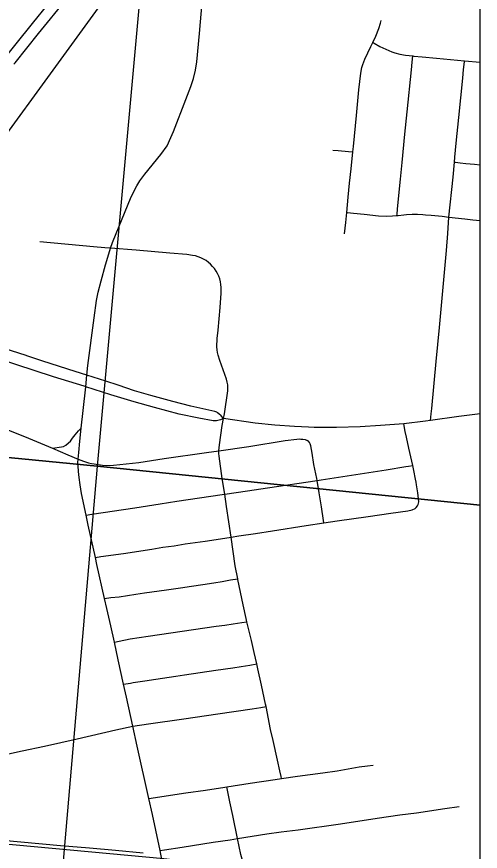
# Model space of a CAD drawing. Extents: x 0 to 1134, y 0 to 440.
# Drawn here: x 845.858 to 846.364, y 363.619 to 364.528 of the extents above; entities that cross this region are included whole.
import ezdxf

# ---------------------------------------------------------------- set-up
doc = ezdxf.new("R2010")
doc.units = 0
for name, color, linetype in [('Default', 7, 'Continuous'), ('GM_X_City_Street', 7, 'Continuous'), ('GM_X_County_Road', 7, 'Continuous'), ('GM_X_Rail_Line', 7, 'Continuous'), ('GM_X_Section', 7, 'Continuous'), ('GM_X_State_Route', 7, 'Continuous'), ('GM_X_Township_Road', 7, 'Continuous'), ('GM_X_Unincorporated', 7, 'Continuous'), ('GM_X_US_Route', 7, 'Continuous'), ('SH_Cut_Line', 7, 'Continuous')]:
    doc.layers.add(name, color=color, linetype=linetype)

msp = doc.modelspace()

# ---------------------------------------------------------------- linework, layer by layer
at = {"layer": 'Default'}
for points in [[(846.36382, 363.99576), (846.36382, 365.01197), (846.03734, 365.04142), (845.94632, 364.03841)], [(846.36382, 362.98907), (846.36382, 363.99576), (845.94632, 364.03841), (845.86026, 363.03836)]]:
    msp.add_lwpolyline(points, close=True, dxfattribs=at)
at = {"layer": 'GM_X_City_Street'}
for points in [[(846.21573, 364.29144), (846.21712, 364.30372), (846.2182, 364.31475), (846.21984, 364.33137), (846.22131, 364.34675), (846.22299, 364.36208), (846.22492, 364.3806), (846.22555, 364.3866), (846.22897, 364.42045), (846.23149, 364.44819), (846.23363, 364.46665), (846.23476, 364.47282), (846.23565, 364.47584), (846.23793, 364.48169), (846.24459, 364.4957), (846.24662, 364.49998), (846.24984, 364.50678), (846.25323, 364.51514), (846.25505, 364.52093), (846.2557, 364.5239)], [(846.24662, 364.49998), (846.2481, 364.49916), (846.25431, 364.49571), (846.2673, 364.48992), (846.27064, 364.48865), (846.27605, 364.48715), (846.28221, 364.48626), (846.29012, 364.48531), (846.29138, 364.48516), (846.30049, 364.48432), (846.31596, 364.48288), (846.3314, 364.4814), (846.34648, 364.48002), (846.36382, 364.47832)], [(846.27294, 364.31143), (846.2731, 364.31301), (846.27361, 364.31833), (846.27467, 364.32948), (846.27686, 364.35089), (846.27856, 364.36928), (846.28163, 364.39995), (846.28426, 364.42437), (846.28865, 364.47026), (846.28946, 364.47853), (846.29012, 364.48531)], [(846.30964, 364.08796), (846.31029, 364.09515), (846.31082, 364.10096), (846.31572, 364.15223), (846.31926, 364.18944), (846.32428, 364.24529), (846.32688, 364.2732), (846.32831, 364.29179), (846.32938, 364.30969), (846.33407, 364.3533), (846.33556, 364.36962), (846.33604, 364.3748), (846.33752, 364.39009), (846.34028, 364.41811), (846.34245, 364.43951), (846.34481, 364.46111), (846.34565, 364.47053), (846.34646, 364.4787), (846.34648, 364.48002)], [(846.20306, 364.38262), (846.20877, 364.38208), (846.22011, 364.38102), (846.22417, 364.38066), (846.22492, 364.3806)], [(846.33556, 364.36962), (846.33672, 364.36949), (846.34196, 364.36891), (846.34787, 364.36821), (846.35734, 364.36722), (846.36382, 364.36659)], [(846.2182, 364.31475), (846.21906, 364.31467), (846.22575, 364.31402), (846.2373, 364.31286), (846.25269, 364.31121), (846.2619, 364.31081), (846.26804, 364.31101), (846.27294, 364.31143), (846.27419, 364.31154), (846.28033, 364.31217), (846.28338, 364.31247), (846.28942, 364.31287), (846.29532, 364.31299), (846.30128, 364.31255), (846.30425, 364.31225), (846.31011, 364.31166), (846.32223, 364.3105), (846.32938, 364.30969), (846.34688, 364.30794), (846.35584, 364.30681), (846.36382, 364.30612)], [(846.08407, 364.09017), (846.08482, 364.09532), (846.08849, 364.12039), (846.08861, 364.12355), (846.08846, 364.12673), (846.08797, 364.12987), (846.08714, 364.13294), (846.07974, 364.15332), (846.07796, 364.15917), (846.07731, 364.16211), (846.07693, 364.16509), (846.07681, 364.16812), (846.07713, 364.17732), (846.07798, 364.18653), (846.08014, 364.2112), (846.08128, 364.22667), (846.08139, 364.23293), (846.08117, 364.23609), (846.08069, 364.23923), (846.07988, 364.24231), (846.07876, 364.24528), (846.07737, 364.24813), (846.07577, 364.25086), (846.07398, 364.25348), (846.072, 364.25596), (846.06982, 364.25825), (846.06743, 364.26035), (846.06486, 364.26221), (846.06214, 364.26384), (846.05928, 364.26523), (846.05633, 364.26639), (846.05331, 364.26727), (846.05024, 364.26795), (846.04404, 364.26881), (846.02552, 364.27047), (845.98853, 364.27366), (845.96086, 364.27576), (845.95459, 364.27623), (845.94228, 364.2773), (845.8838, 364.28287)], [(846.14718, 363.69783), (846.1467, 363.69994), (846.14532, 363.70615), (846.14266, 363.71799), (846.13792, 363.7394), (846.13525, 363.75144), (846.13023, 363.77639), (846.12974, 363.77875), (846.1253, 363.79967), (846.12126, 363.81752), (846.1201, 363.82275), (846.11731, 363.83528), (846.11435, 363.8484), (846.1094, 363.86868), (846.10853, 363.87227), (846.10518, 363.88696), (846.09953, 363.91462), (846.09936, 363.91553), (846.09673, 363.92981), (846.0921, 363.9609), (846.08731, 363.99411), (846.0852, 364.0078), (846.08258, 364.02474), (846.07913, 364.04919), (846.07897, 364.05221), (846.07885, 364.05498), (846.07965, 364.06135), (846.08262, 364.08239), (846.08407, 364.09017)], [(846.29299, 363.99202), (846.29408, 363.99311), (846.29536, 363.99488), (846.29595, 363.99646), (846.29664, 363.99952), (846.29649, 364.00279), (846.29615, 364.00581), (846.29566, 364.00909), (846.29426, 364.01805), (846.29378, 364.02093), (846.29328, 364.02424), (846.29147, 364.03336), (846.29026, 364.03879), (846.28608, 364.0577), (846.28342, 364.06975), (846.28208, 364.07605), (846.28046, 364.08452)], [(845.92556, 364.0459), (845.93121, 364.04374), (845.93444, 364.04265), (845.9368, 364.0419), (845.94012, 364.04119), (845.94292, 364.04065), (845.952, 364.0394), (845.95797, 364.03903), (845.96396, 364.03936), (845.99172, 364.04229), (846.01934, 364.0465), (846.0653, 364.05301), (846.07885, 364.05498), (846.11147, 364.05985), (846.1512, 364.06624), (846.16369, 364.06766), (846.16664, 364.06787), (846.16835, 364.06781), (846.17045, 364.06767), (846.17302, 364.06715), (846.17515, 364.06625)], [(846.19335, 363.97648), (846.19296, 363.97905), (846.19067, 363.99388), (846.1882, 364.00919), (846.18586, 364.02269), (846.18551, 364.02465), (846.18253, 364.04005), (846.18037, 364.05247), (846.17892, 364.06043), (846.17823, 364.06271), (846.17755, 364.06419), (846.1765, 364.06544), (846.17515, 364.06625)], [(845.9342, 363.98496), (845.94046, 363.98589), (845.9871, 363.99281), (846.01478, 363.9972), (846.03303, 363.99995), (846.05787, 364.00375), (846.08252, 364.00741), (846.0852, 364.0078), (846.11023, 364.01149), (846.13178, 364.01466), (846.18586, 364.02269), (846.1903, 364.02335), (846.26107, 364.03433), (846.28262, 364.0377), (846.28571, 364.03814), (846.29026, 364.03879)], [(845.94431, 363.93882), (845.95011, 363.93964), (845.97508, 363.94314), (846.00567, 363.94797), (846.01784, 363.94987), (846.03004, 363.95159), (846.04228, 363.95343), (846.06374, 363.95656), (846.07601, 363.95837), (846.0921, 363.9609), (846.10052, 363.96222), (846.11892, 363.96504), (846.13731, 363.96791), (846.1741, 363.97363), (846.19335, 363.97648), (846.20777, 363.9786), (846.24164, 363.98334), (846.26621, 363.98705), (846.28464, 363.98952), (846.28944, 363.99064), (846.29299, 363.99202)], [(845.95437, 363.89419), (845.96096, 363.89496), (845.97017, 363.89602), (845.98838, 363.8988), (845.99776, 363.90009), (846.02186, 363.90339), (846.03703, 363.90559), (846.04919, 363.90734), (846.0613, 363.90933), (846.07342, 363.91127), (846.08251, 363.91269), (846.09159, 363.91422), (846.09936, 363.91553)], [(845.96498, 363.8466), (845.97017, 363.84761), (845.98234, 363.84997), (846.00189, 363.85314), (846.02663, 363.85661), (846.039, 363.85834), (846.05137, 363.86013), (846.07608, 363.86376), (846.08535, 363.86514), (846.09461, 363.86658), (846.10385, 363.86789), (846.1094, 363.86868)], [(845.97494, 363.80079), (845.98249, 363.80194), (845.98559, 363.80241), (845.998, 363.8043), (846.01029, 363.80611), (846.03186, 363.80933), (846.04146, 363.81071), (846.07553, 363.81591), (846.09394, 363.81854), (846.10328, 363.81999), (846.1127, 363.82145), (846.1201, 363.82275)], [(845.98518, 363.75496), (846.00231, 363.75743), (846.04057, 363.76278), (846.07786, 363.76849), (846.11501, 363.77379), (846.12442, 363.7754), (846.13023, 363.77639)], [(845.83119, 363.72067), (845.86457, 363.72819), (845.88893, 363.73324), (845.92436, 363.74107), (845.96668, 363.75093), (845.98518, 363.75496)], [(846.00244, 363.67612), (846.04273, 363.68225), (846.06412, 363.68513), (846.08548, 363.68832), (846.08739, 363.68863), (846.1129, 363.69267), (846.14025, 363.69684), (846.14718, 363.69783), (846.16467, 363.70032), (846.19231, 363.70401), (846.20767, 363.70628), (846.23176, 363.7105), (846.24092, 363.71184), (846.24707, 363.71236)], [(846.11636, 363.58979), (846.11488, 363.59043), (846.1136, 363.59122), (846.11244, 363.59211), (846.11147, 363.593), (846.11004, 363.59462), (846.10896, 363.59616), (846.10829, 363.59741), (846.10709, 363.60025), (846.10526, 363.60607), (846.10294, 363.615), (846.09923, 363.63238), (846.09396, 363.65746), (846.09072, 363.67255), (846.08895, 363.68165), (846.08775, 363.687), (846.08739, 363.68863)], [(846.01486, 363.61938), (846.0196, 363.62007), (846.039, 363.62289), (846.0728, 363.62838), (846.09126, 363.63107), (846.09923, 363.63238), (846.13121, 363.63762), (846.14664, 363.63983), (846.16516, 363.64198), (846.21136, 363.64864), (846.25134, 363.65472), (846.276, 363.65814), (846.29438, 363.66064), (846.32517, 363.66531), (846.34061, 363.66726)]]:
    msp.add_lwpolyline(points, dxfattribs=at)
at = {"layer": 'GM_X_County_Road'}
for p, q in [((845.96086, 364.27576), (845.96298, 364.28213)), ((845.9338, 364.1247), (845.93485, 364.13749))]:
    msp.add_line(p, q, dxfattribs=at)
for points in [[(845.96298, 364.28213), (845.96359, 364.28395), (845.98267, 364.32981), (845.98635, 364.33832), (845.9893, 364.34381), (845.99265, 364.34905), (845.99815, 364.35653), (846.01566, 364.37801), (846.02252, 364.38735), (846.02647, 364.39623), (846.02926, 364.40297), (846.04293, 364.43765), (846.04839, 364.45208), (846.05115, 364.46082), (846.05324, 364.46972), (846.05468, 364.47879), (846.0577, 364.50959), (846.06068, 364.54357)], [(845.93485, 364.13749), (845.93613, 364.1479), (845.94289, 364.19999), (845.94542, 364.21868), (845.94714, 364.2278), (845.9506, 364.24005), (845.95545, 364.25772), (845.96004, 364.27314), (845.96086, 364.27576)], [(845.92891, 364.07973), (845.93089, 364.099), (845.9338, 364.1247)], [(845.89758, 364.05785), (845.90742, 364.05915), (845.90963, 364.05984), (845.91206, 364.061), (845.91508, 364.06356), (845.91706, 364.06565), (845.91949, 364.0689), (845.92217, 364.0725), (845.92576, 364.07668), (845.92891, 364.07973)], [(845.92556, 364.0459), (845.92579, 364.04968), (845.92608, 364.05324), (845.92747, 364.0656), (845.92891, 364.07973)], [(845.9342, 363.98496), (845.92925, 364.00858), (845.9276, 364.01779), (845.92662, 364.02584), (845.92579, 364.03258), (845.92534, 364.03876), (845.92527, 364.04194), (845.92556, 364.0459)], [(845.94431, 363.93882), (845.93648, 363.97406), (845.9342, 363.98496)], [(845.95437, 363.89419), (845.94602, 363.93114), (845.94431, 363.93882)], [(845.96498, 363.8466), (845.96114, 363.8644), (845.95687, 363.88314), (845.95437, 363.89419)], [(845.97494, 363.80079), (845.9692, 363.82708), (845.96498, 363.8466)], [(845.98518, 363.75496), (845.97808, 363.78647), (845.97494, 363.80079)], [(846.00244, 363.67612), (845.98993, 363.73298), (845.98518, 363.75496)], [(846.01486, 363.61938), (846.01013, 363.64146), (846.00635, 363.65873), (846.00244, 363.67612)], [(846.02769, 363.56437), (846.0251, 363.57356), (846.02313, 363.58129), (846.02049, 363.59329), (846.01573, 363.61533), (846.01486, 363.61938)]]:
    msp.add_lwpolyline(points, dxfattribs=at)
at = {"layer": 'GM_X_Rail_Line'}
for points in [[(845.34668, 363.71109), (845.43203, 363.82859), (845.48538, 363.90206), (845.49091, 363.90963), (845.58041, 364.03269), (845.72212, 364.2277), (845.77957, 364.30696), (845.80024, 364.33529), (845.81239, 364.35206), (845.82427, 364.36847), (846.00096, 364.61152), (846.13385, 364.79414), (846.36382, 365.11046)], [(845.34206, 363.70581), (845.34723, 363.70056), (845.35447, 363.695), (845.38427, 363.67908), (845.43417, 363.66507), (845.53311, 363.65413), (845.85783, 363.62548), (846.019, 363.61084), (846.10348, 363.60072), (846.36382, 363.55055)], [(845.99645, 363.61641), (845.96625, 363.61935), (845.93801, 363.62184), (845.9061, 363.62455), (845.81927, 363.63246)]]:
    msp.add_lwpolyline(points, dxfattribs=at)
at = {"layer": 'GM_X_Section'}
for points in [[(846.03734, 365.04142), (845.94632, 364.03841), (844.94191, 364.13589), (845.0287, 365.13516)], [(844.94191, 364.13589), (845.94632, 364.03841), (845.86026, 363.03836), (844.84938, 363.13367)]]:
    msp.add_lwpolyline(points, close=True, dxfattribs=at)
at = {"layer": 'GM_X_State_Route'}
for points in [[(845.9319, 364.12529), (845.89873, 364.13568), (845.83725, 364.15551), (845.70908, 364.19689), (845.67969, 364.20648), (845.67665, 364.20748)], [(845.86956, 364.1584), (845.86864, 364.1587), (845.82174, 364.17357)], [(845.93485, 364.13749), (845.92229, 364.1414), (845.88703, 364.15284), (845.86956, 364.1584)], [(846.08407, 364.09017), (846.08125, 364.09292), (846.07875, 364.09536), (846.0774, 364.09641), (846.07649, 364.09695), (846.07448, 364.09778), (846.04838, 364.1036), (846.0285, 364.10867), (846.00463, 364.11516), (845.98684, 364.12048), (845.96926, 364.12635), (845.95567, 364.13098), (845.93485, 364.13749)], [(846.08407, 364.09017), (846.08046, 364.08879), (846.07628, 364.08756), (846.07251, 364.08759), (846.05694, 364.09038), (846.03575, 364.09497), (846.00858, 364.10209), (845.98641, 364.1083), (845.96121, 364.11586), (845.9338, 364.1247), (845.9319, 364.12529)], [(846.1765, 364.0807), (846.16131, 364.08129), (846.14, 364.08297), (846.11849, 364.08514), (846.08407, 364.09017)], [(846.36382, 364.09544), (846.34044, 364.09224), (846.30964, 364.08796), (846.30424, 364.08721), (846.28046, 364.08452)], [(846.28046, 364.08452), (846.25492, 364.08257), (846.23302, 364.08125), (846.20708, 364.08025), (846.18258, 364.08046), (846.1765, 364.0807)]]:
    msp.add_lwpolyline(points, dxfattribs=at)
at = {"layer": 'GM_X_Township_Road'}
for points in [[(845.67213, 364.1398), (845.69914, 364.13107), (845.72273, 364.1229), (845.74945, 364.1143), (845.77937, 364.1045), (845.79706, 364.09806), (845.8208, 364.08925), (845.84677, 364.07872), (845.85059, 364.07714), (845.87144, 364.06873), (845.89758, 364.05785)], [(845.89758, 364.05785), (845.91418, 364.05051), (845.92556, 364.0459)]]:
    msp.add_lwpolyline(points, dxfattribs=at)
at = {"layer": 'GM_X_Unincorporated'}
msp.add_lwpolyline([(846.36382, 358.92914), (846.36382, 365.00894)], dxfattribs=at)
at = {"layer": 'GM_X_US_Route'}
for points in [[(845.82187, 364.45423), (845.87579, 364.52058), (845.9097, 364.56298), (845.92428, 364.58151), (845.94889, 364.61328), (845.99371, 364.67251), (846.02641, 364.71704), (846.10513, 364.82529), (846.1257, 364.85338), (846.1672, 364.91047), (846.19139, 364.94357), (846.20921, 364.96816), (846.22991, 364.99667), (846.24661, 365.0194), (846.25382, 365.0292), (846.2848, 365.07196), (846.30866, 365.10452), (846.32868, 365.13222), (846.36382, 365.18039)], [(845.85544, 364.47629), (845.8567, 364.47784), (845.88237, 364.50958), (845.91296, 364.54779), (845.95134, 364.59643), (845.98124, 364.63587), (846.04098, 364.71665)]]:
    msp.add_lwpolyline(points, dxfattribs=at)
at = {"layer": 'SH_Cut_Line'}
msp.add_lwpolyline([(846.36382, 355.71807), (846.36382, 369.31807), (835.25735, 369.31807)], dxfattribs=at)

doc.saveas('drawing.dxf')
